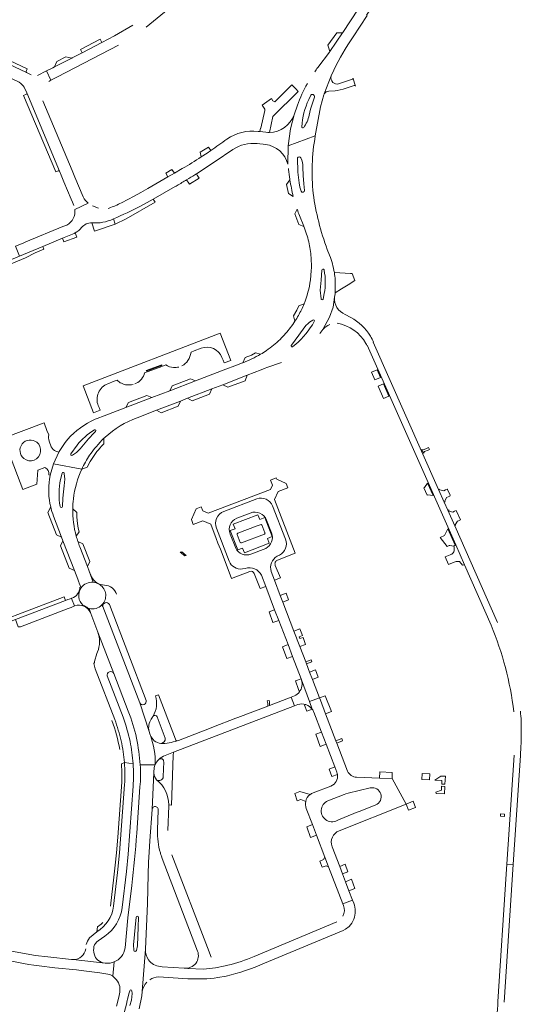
# Model space of a CAD drawing. Header units: metres. Extents: x 166325 to 190320, y 381923 to 404576.
# Tile 389 of 656: x 177227 to 177469, y 385651 to 386126. Entities that reach past the tile are written whole.
import ezdxf

# ---------------------------------------------------------------- set-up
doc = ezdxf.new("R2010")
doc.units = ezdxf.units.M
for name, color, linetype, lineweight in [('B-WE-VH-VERHARDING_ASFALT-GV', 8, 'Continuous', 18), ('B-WE-VH-VERHARDING_BETONSTRAATSTEEN-GV', 8, 'Continuous', 18), ('B-WE-VH-VERHARDING_STRAATBAKSTEEN-GV', 8, 'Continuous', 18)]:
    doc.layers.add(name, color=color, linetype=linetype, lineweight=lineweight)

msp = doc.modelspace()

# ---------------------------------------------------------------- linework, layer by layer
at = {"layer": 'B-WE-VH-VERHARDING_ASFALT-GV', "flags": 128}
for points in [[(177397.72, 386142.296), (177390.585, 386130.314), (177390.26, 386130.55), (177382.85, 386119.36), (177382.739, 386119.198), (177376.61, 386110.252), (177376.41, 386109.96), (177370.787, 386102.441)], [(177387.85, 386117.22), (177394.668, 386127.51), (177394.338, 386127.736), (177402.151, 386139.526)], [(177232.68, 386099.013), (177230.493, 386100.022), (177179.945, 386123.797), (177178.437, 386124.657), (177177.339, 386125.466), (177174.685, 386120.071), (177226.996, 386095.357), (177227.783, 386094.822), (177228.882, 386093.702), (177229.322, 386093.027), (177230.618, 386090.21), (177246.389, 386052.44), (177247.126, 386050.628), (177248.475, 386047.436), (177251.996, 386038.95), (177252.589, 386037.506), (177253.295, 386035.937)], [(177240.137, 386100.899), (177235.747, 386098.69)], [(177241.186, 386095.792), (177242.278, 386096.41), (177240.137, 386100.899)], [(177373.958, 386089.802), (177377.32, 386098.45), (177378.575, 386101.232)], [(177257.855, 386040.067), (177253.821, 386049.684), (177252.473, 386052.892), (177238.377, 386086.441)], [(177361.066, 386084.295), (177359.434, 386079.708), (177357.644, 386072.952), (177356.53, 386064.813), (177369.62, 386069.511), (177372.06, 386083.611), (177373.79, 386089.371)], [(177369.62, 386069.511), (177356.53, 386064.813), (177356.389, 386055.842)], [(177356.72, 386053.858), (177356.764, 386053.335)], [(177357.368, 386048.638), (177357.413, 386048.322)], [(177253.782, 386034.058), (177260.261, 386037.066)], [(177361.984, 386031.189), (177364.033, 386026.024), (177364.058, 386025.96), (177364.084, 386025.898)], [(177376.49, 386011.96), (177375.394, 386014.766)], [(177367.67, 386004.43), (177367.242, 386000.083)], [(177372.363, 385990.934), (177371.93, 385995.18), (177372.486, 386000), (177372.772, 386004.821)], [(177373.823, 386004.898), (177373.857, 386004.733)], [(177371.78, 385974.18), (177373.291, 385976.191), (177376.476, 385982.199), (177378.147, 385986.881), (177378.94, 385991.8), (177379.17, 385993.35), (177379.174, 385993.876), (177379.223, 386000.003)], [(177378.94, 385991.8), (177378.147, 385986.881), (177376.476, 385982.199), (177373.291, 385976.191)], [(177373.904, 385993.525), (177373.373, 385990.884)], [(177386.723, 385982.004), (177384.008, 385983.441)], [(177358.08, 385968.63), (177361.7, 385973.41), (177364.597, 385977.427)], [(177367.644, 385980.228), (177368.414, 385980.691)], [(177369.127, 385979.985), (177368.198, 385978.407)], [(177394.488, 385968.511), (177394.614, 385968.557), (177437.291, 385872.282), (177441.483, 385862.778), (177454.337, 385833.639)], [(177457.451, 385834.871), (177436.757, 385881.59), (177433.458, 385889.036), (177431.733, 385892.93), (177429.03, 385899.033), (177397.563, 385970.071), (177397.705, 385970.114)], [(177334.758, 385960.166), (177334.634, 385960.118), (177334.51, 385960.07), (177330.84, 385958.665), (177326.546, 385957.022), (177311.865, 385951.403), (177299.46, 385946.656), (177290.838, 385943.355), (177278.346, 385938.574), (177267.865, 385934.563), (177264.46, 385933.26), (177263.56, 385932.876)], [(177319.798, 385947.556), (177325.01, 385949.573), (177336.803, 385954.137), (177343.507, 385956.731), (177345.39, 385957.46), (177346.32, 385957.92), (177353.304, 385960.271)], [(177283.751, 385933.606), (177293.07, 385937.212), (177304.645, 385941.692), (177308.037, 385943.005), (177319.798, 385947.556)], [(177250.317, 385923.307), (177249.04, 385921.76), (177246.288, 385917.411), (177246.08, 385917.083), (177243.488, 385911.471), (177257.104, 385908.852)], [(177251.862, 385916.305), (177254.832, 385920.403)], [(177256.27, 385918.58), (177254.55, 385916.93), (177252.604, 385915.554)], [(177257.104, 385908.852), (177243.488, 385911.471), (177241.834, 385905.906), (177241.81, 385905.762), (177241.555, 385904.054)], [(177243.495, 385886.21), (177247.364, 385876.092), (177248.064, 385874.264), (177253.527, 385859.977), (177255.14, 385855.76), (177255.738, 385854.303)], [(177434.568, 385867.589), (177432.135, 385866.494), (177433.774, 385862.84), (177436.561, 385863.997), (177437.486, 385864.381), (177439.044, 385864.252), (177440.472, 385862.62), (177441.154, 385862.727), (177441.483, 385862.778), (177437.291, 385872.282)], [(177437.291, 385872.282), (177436.982, 385872.126), (177436.299, 385871.779), (177436.338, 385871.652), (177436.483, 385871.181), (177436.574, 385869.464)], [(177262.667, 385854.361), (177260.655, 385859.706), (177259.81, 385861.92), (177256.17, 385871.45)], [(177255.899, 385853.882), (177256.764, 385851.615)], [(177260.629, 385841.623), (177261.291, 385839.72), (177261.451, 385839.333), (177261.468, 385839.284), (177261.486, 385839.237), (177264.831, 385830.289), (177272.549, 385810.328), (177279.52, 385792.11)], [(177267.198, 385842.591), (177266.84, 385843.399)], [(177289.879, 385781.16), (177289.501, 385782.328), (177285.005, 385796.136), (177267.198, 385842.591)], [(177465.362, 385770.977), (177461.942, 385718.458), (177464.992, 385718.302), (177468.439, 385770.792)], [(177292.474, 385766.313), (177285.24, 385766.242)], [(177287.779, 385677.337), (177288.7, 385699.41), (177289.04, 385713.38), (177289.29, 385719.42), (177289.583, 385724.151), (177289.92, 385729.59), (177291.011, 385744.77), (177291.016, 385744.878), (177291.891, 385762.451), (177291.861, 385763.454)], [(177285.13, 385755.683), (177283.56, 385733.31)], [(177460.633, 385651.918), (177464.992, 385718.302), (177461.942, 385718.458), (177461.515, 385713.546), (177457.604, 385652.213)], [(177281.2, 385708.153), (177279.27, 385692.55), (177277.94, 385678.11)], [(177282.157, 385676.895), (177281.97, 385679.43), (177283.293, 385692.766)], [(177284.37, 385692.709), (177284.34, 385688.1), (177283.88, 385679.02), (177283.427, 385676.812)], [(177284.756, 385648.588), (177285.981, 385654.895), (177286.25, 385657), (177287.779, 385677.337)], [(177272.71, 385671.232), (177272.02, 385664.329), (177272.369, 385664.134)], [(177274.9, 385654.291), (177273.83, 385649.89)], [(177279.024, 385652.674), (177279.147, 385653.234), (177279.918, 385656.347), (177280.216, 385657.364)], [(177281.239, 385657.257), (177281.338, 385655.958), (177281.019, 385652.782), (177280.334, 385650.165)]]:
    msp.add_lwpolyline(points, dxfattribs=at)
at = {"layer": 'B-WE-VH-VERHARDING_ASFALT-GV'}
for points in [[(177378.575, 386101.232, -0.0423241), (177387.85, 386117.22)], [(177370.787, 386102.441, 0.0096822), (177369.349, 386100.444)], [(177365.78, 386094.714, 0.041765), (177361.066, 386084.295)], [(177363.06, 386073.9, -0.0925057), (177366.459, 386087.098)], [(177373.79, 386089.371, -0.0554058), (177373.958, 386089.802)], [(177368.628, 386041.729, -0.0728526), (177369.62, 386069.511)], [(177361.009, 386058.871, -0.7328574), (177362.671, 386058.889)], [(177356.764, 386053.335, 0.0157947), (177357.368, 386048.638)], [(177364.381, 386043.248, -0.892892), (177362.784, 386042.886)], [(177260.261, 386037.066, -0.1026488), (177257.855, 386040.067)], [(177375.394, 386014.766, -0.0572598), (177368.628, 386041.729)], [(177364.084, 386025.898, -0.0389738), (177366.449, 386018.441)], [(177366.449, 386018.441, -0.0380756), (177367.602, 386010.911)], [(177367.602, 386010.911, -0.0320919), (177367.67, 386004.43)], [(177378.792, 386003.625, 0.0529963), (177376.49, 386011.96)], [(177372.772, 386004.821, -0.8745224), (177373.823, 386004.898)], [(177367.242, 386000.083, -0.0651072), (177364.191, 385988.516)], [(177384.008, 385983.441, -0.3395324), (177378.94, 385991.8)], [(177364.191, 385988.516, -0.0336832), (177361.458, 385982.936)], [(177396.132, 385973.024, 0.1256813), (177386.723, 385982.004)], [(177359.824, 385980.201, -0.0377591), (177355.285, 385974.177)], [(177368.198, 385978.407, -0.0801975), (177358.859, 385967.92)], [(177364.597, 385977.427, -0.1018932), (177367.644, 385980.228)], [(177373.291, 385976.191, -0.106134), (177376.561, 385978.64)], [(177380.161, 385979.19, -0.2266898), (177393.997, 385969.444)], [(177355.285, 385974.177, -0.0187204), (177352.687, 385971.437)], [(177397.705, 385970.114, 0.0313879), (177396.132, 385973.024)], [(177352.687, 385971.437, -0.042701), (177346.098, 385966.009)], [(177358.859, 385967.92, -1.020105), (177358.08, 385968.63)], [(177393.997, 385969.444, -0.0114415), (177394.488, 385968.511)], [(177343.223, 385964.234, -0.0389109), (177334.758, 385960.166)], [(177346.098, 385966.009, -0.0142122), (177343.223, 385964.234)], [(177263.56, 385932.876, 0.1079221), (177250.317, 385923.307)], [(177268.356, 385924.305, -0.095063), (177283.751, 385933.606)], [(177254.832, 385920.403, -0.0887809), (177263.161, 385927.82)], [(177267.768, 385923.721, -0.0034129), (177268.356, 385924.305)], [(177260.892, 385915.538, -0.0424419), (177267.768, 385923.721)], [(177252.604, 385915.554, -0.8513119), (177251.862, 385916.305)], [(177253.059, 385894.485, -0.0799659), (177257.104, 385908.852)], [(177241.555, 385904.054, 0.0959457), (177242.125, 385890.65)], [(177252.753, 385889.776, -0.0254722), (177253.059, 385894.485)], [(177254.457, 385876.504, -0.0715795), (177252.753, 385889.776)], [(177255.247, 385873.937, -0.0149462), (177254.457, 385876.504)], [(177256.17, 385871.45, -0.0150437), (177255.247, 385873.937)], [(177435.999, 385868.487, -0.1434759), (177434.568, 385867.589)], [(177436.574, 385869.464, -0.0953084), (177435.999, 385868.487)], [(177255.738, 385854.303, -0.0111537), (177255.899, 385853.882)], [(177266.84, 385843.399, -0.2678772), (177260.629, 385841.623)], [(177454.337, 385833.639, -0.066321), (177465.293, 385791.905)], [(177279.52, 385792.11, -0.0384288), (177283.469, 385779.183)], [(177468.837, 385782.554, 0.0332413), (177468.412, 385792.149)], [(177468.439, 385770.792, 0.0227879), (177468.837, 385782.554)], [(177283.469, 385779.183, -0.0292778), (177285.24, 385766.242)], [(177290.157, 385780.492, -0.0246645), (177289.879, 385781.16)], [(177292.474, 385766.313, 0.0961087), (177290.157, 385780.492)], [(177285.24, 385766.242, -0.0448907), (177285.13, 385755.683)], [(177291.861, 385763.454, -0.0933715), (177292.474, 385766.313)], [(177283.56, 385733.31, -0.011613), (177281.2, 385708.153)], [(177277.94, 385678.11, -0.1221104), (177276.256, 385673.834)], [(177276.256, 385673.834, -0.1246027), (177272.71, 385671.232)], [(177272.369, 385664.134, -0.2444526), (177275.524, 385657.431)], [(177275.524, 385657.431, -0.0294039), (177274.9, 385654.291)], [(177274.705, 385638.767, 0.0426574), (177279.024, 385652.674)], [(177457.604, 385652.213, -0.0278235), (177456.062, 385637.545)]]:
    msp.add_lwpolyline(points, format="xyb", dxfattribs=at)
at = {"layer": 'B-WE-VH-VERHARDING_ASFALT-GV', "flags": 128}
msp.add_lwpolyline([(177460.76, 385742.493), (177458.831, 385742.608), (177458.77, 385741.466), (177460.692, 385741.352)], close=True, dxfattribs=at)
at = {"layer": 'B-WE-VH-VERHARDING_BETONSTRAATSTEEN-GV', "flags": 128}
for points in [[(177288.088, 386122.028), (177326.012, 386153.097), (177341.68, 386177.02)], [(177179.945, 386123.797), (177230.493, 386100.022)], [(177230.257, 386100.638), (177230.845, 386101.863), (177181.191, 386125.165), (177180.619, 386123.987)], [(177281.663, 386122.982), (177272.91, 386117.82), (177266.795, 386114.609), (177257.304, 386109.626), (177252.55, 386107.13), (177252.267, 386106.988), (177243.933, 386102.809), (177243.152, 386102.417), (177240.137, 386100.899), (177242.278, 386096.41), (177245.414, 386098.026), (177274.863, 386113.318)], [(177377.32, 386098.45), (177373.958, 386089.802)], [(177387.487, 386096.828), (177380.806, 386094.62)], [(177388.971, 386093.53), (177388.977, 386093.513), (177388.832, 386093.973), (177387.876, 386097.02), (177387.781, 386097.324)], [(177361.311, 386091.005), (177360.235, 386092.199), (177358.294, 386094.104), (177350.046, 386085.968), (177349.162, 386086.503), (177348.472, 386087.5), (177344.049, 386084.28), (177345.306, 386082.411), (177345.363, 386081.841), (177343.403, 386073.282)], [(177347.486, 386071.227), (177349.235, 386078.938), (177361.311, 386091.005)], [(177376.209, 386091.04), (177379.181, 386091.273), (177380.16, 386091.35), (177383.03, 386092.07), (177388.414, 386093.842)], [(177230.475, 386089.667), (177229.109, 386089.036), (177244.569, 386052.13), (177245.793, 386052.689)], [(177246.389, 386052.44), (177230.618, 386090.21)], [(177356.389, 386055.842), (177356.53, 386064.813), (177357.644, 386072.952), (177359.434, 386079.708)], [(177345.854, 386071.259), (177342.939, 386071.596), (177342.06, 386071.698)], [(177343.278, 386073.3), (177342.939, 386071.596), (177345.854, 386071.259)], [(177311.581, 386050.726), (177312.331, 386051.215), (177321.45, 386057.17), (177329.943, 386062.964)], [(177319.324, 386062.505), (177317.447, 386061.252), (177314.584, 386059.377)], [(177341.606, 386065.827), (177342.822, 386065.683), (177344.562, 386065.478), (177345.587, 386065.357)], [(177305.54, 386053.73), (177301.729, 386051.494), (177298.552, 386049.714), (177289.004, 386044.225), (177285.569, 386042.298), (177282.422, 386040.513), (177276.212, 386037.262)], [(177307.632, 386048.39), (177308.622, 386046.786), (177308.933, 386046.282), (177313.672, 386049.076)], [(177313.672, 386049.076), (177312.776, 386050.527), (177312.331, 386051.215), (177311.581, 386050.726)], [(177357.413, 386048.322), (177355.752, 386046.126), (177356.661, 386041.793), (177359.021, 386040.33)], [(177285.45, 386035.612), (177291.56, 386039.072), (177302.17, 386045.1)], [(177302.17, 386045.1), (177302.601, 386045.353), (177303.031, 386045.606)], [(177292.412, 386037.568), (177291.56, 386039.072), (177285.45, 386035.612)], [(177265.097, 386034.675), (177262.281, 386035.787)], [(177270.228, 386034.711), (177269.748, 386034.551)], [(177272.387, 386029.499), (177273.259, 386026.947), (177278.418, 386029.52), (177292.412, 386037.568)], [(177360.883, 386034.161), (177359.715, 386031.942), (177361.701, 386026.783), (177364.084, 386025.898), (177364.058, 386025.96), (177364.033, 386026.024), (177361.984, 386031.189)], [(177273.259, 386026.947), (177272.387, 386029.499)], [(177249.858, 386026.559), (177248.013, 386025.857), (177230.165, 386018.406), (177228.879, 386017.858), (177225.137, 386016.291), (177227.101, 386011.57), (177238.362, 386016.273), (177247.846, 386020.222), (177253.403, 386022.529)], [(177261.943, 386027.61), (177263.277, 386023.595), (177273.259, 386026.947)], [(177253.403, 386022.529), (177247.846, 386020.222), (177248.445, 386018.507), (177254.651, 386020.711), (177253.93, 386022.782)], [(177132.468, 385970.158), (177132.958, 385970.363), (177147.417, 385976.416), (177155.735, 385979.893), (177229.959, 386010.705), (177234.579, 386013.15), (177238.903, 386014.977)], [(177238.903, 386014.977), (177238.362, 386016.273), (177227.101, 386011.57), (177141.736, 385975.921), (177140.688, 385975.459), (177135.244, 385972.937), (177133.685, 385972.208)], [(177388.733, 385999.798), (177387.324, 386003.139), (177386.572, 386003.182), (177378.792, 386003.625)], [(177379.223, 386000.003), (177379.174, 385993.876), (177382.184, 385995.74), (177385.473, 385997.778), (177388.733, 385999.798)], [(177364.191, 385988.516), (177361.645, 385987.636), (177360.756, 385985.555), (177359.126, 385982.708), (177359.824, 385980.201)], [(177324.636, 385962.742), (177325.179, 385961.352), (177325.688, 385960.048), (177328.903, 385961.278), (177323.779, 385974.339), (177257.776, 385949.093), (177262.745, 385935.977), (177265.959, 385937.206), (177265.436, 385938.505), (177265.046, 385939.474)], [(177309.742, 385965.278), (177311.326, 385965.886), (177314.635, 385967.157)], [(177343.223, 385964.234), (177340.762, 385964.988), (177338.81, 385963.857), (177335.825, 385962.633), (177334.758, 385960.166)], [(177287.399, 385955.251), (177289.108, 385955.895), (177295.696, 385958.379), (177297.546, 385959.076)], [(177269.645, 385950.025), (177272.698, 385951.195), (177274.149, 385951.751)], [(177282.706, 385949.982), (177283.369, 385950.263)], [(177241.175, 385925.347), (177240.354, 385927.485), (177238.921, 385931.22), (177219.332, 385923.719), (177221.226, 385918.744), (177221.804, 385917.224), (177228.755, 385898.967), (177234.232, 385901.111), (177235.468, 385901.595), (177235.995, 385908.418), (177239.302, 385909.592)], [(177242.41, 385919.678), (177241.439, 385922.373)], [(177266.637, 385919.875), (177267.782, 385921.077), (177267.768, 385923.721)], [(177241.271, 385906.141), (177241.834, 385905.906), (177243.488, 385911.471), (177246.08, 385917.083)], [(177246.08, 385917.083), (177244.675, 385917.516)], [(177257.104, 385908.852), (177259.636, 385909.785), (177261.19, 385912.594)], [(177351.461, 385865.003), (177359.927, 385868.334), (177350.017, 385894.158), (177351.736, 385898.039), (177356.339, 385899.864), (177355.518, 385902.001), (177351.037, 385903.992), (177350.824, 385904.617), (177347.997, 385903.566), (177348.943, 385901.163), (177348.005, 385898.992), (177318.009, 385887.552), (177315.353, 385888.712), (177314.598, 385890.668), (177312.28, 385889.788), (177309.956, 385884.576), (177310.778, 385882.131), (177315.375, 385883.889), (177319.241, 385882.267), (177321.838, 385875.468), (177322.734, 385873.12), (177323.929, 385870.225), (177324.733, 385868.125), (177329.319, 385856.154), (177338.011, 385859.475)], [(177325.546, 385888.422), (177341.38, 385894.478)], [(177349.063, 385891.082), (177355.314, 385875.11)], [(177242.125, 385890.65), (177240.751, 385887.899), (177244.899, 385877.151), (177247.364, 385876.092), (177243.495, 385886.21)], [(177254.699, 385887.913), (177252.753, 385889.776)], [(177254.457, 385876.504), (177255.784, 385878.602), (177255.373, 385880.416), (177255.016, 385882.695), (177254.682, 385885.652), (177254.699, 385887.913)], [(177338.297, 385887.702), (177331.758, 385885.192)], [(177332.281, 385877.911), (177341.655, 385881.473), (177343.554, 385882.097)], [(177343.839, 385881.924), (177345.377, 385878.075)], [(177346.147, 385884.268), (177348.524, 385878.074)], [(177328.111, 385864.512), (177321.96, 385880.332)], [(177328.542, 385877.575), (177331.267, 385870.781)], [(177333.497, 385873.554), (177332.027, 385877.327)], [(177345.102, 385877.523), (177334.023, 385873.321)], [(177257.672, 385872.849), (177255.247, 385873.937)], [(177256.17, 385871.45), (177259.81, 385861.92), (177260.915, 385864.243), (177257.672, 385872.849)], [(177338.629, 385867.841), (177345.724, 385870.536)], [(177352.307, 385867.402), (177351.252, 385866.888)], [(177261.843, 385856.96), (177260.655, 385859.706), (177262.667, 385854.361)], [(177334.521, 385860.741), (177335.873, 385860.927)], [(177340.167, 385858.517), (177342.985, 385851.245), (177345.771, 385852.218), (177343.669, 385857.708)], [(177348.348, 385859.529), (177349.949, 385855.337), (177352.777, 385856.447), (177350.337, 385862.419)], [(177353.999, 385844.735), (177352.753, 385847.996), (177349.949, 385855.337), (177348.348, 385859.529)], [(177264.072, 385854.047), (177264.986, 385853.529), (177265.792, 385853.204)], [(177343.669, 385857.708), (177345.771, 385852.218), (177350.032, 385841.091), (177352.017, 385835.907), (177356.476, 385824.261), (177358.648, 385818.588), (177362.771, 385807.821), (177363.008, 385807.202), (177366.764, 385796.874), (177371.644, 385798.548), (177368.233, 385807.476), (177366.889, 385810.993), (177365.387, 385814.926), (177365.001, 385815.936), (177362.174, 385823.336), (177360.917, 385826.627), (177360.592, 385827.478), (177359.344, 385830.745), (177353.999, 385844.735)], [(177197.905, 385826.002), (177201.323, 385827.252), (177225.187, 385836.324), (177249.323, 385845.497)], [(177249.323, 385845.497), (177248.61, 385847.295), (177200.372, 385828.928)], [(177252.267, 385846.587), (177252.181, 385846.556), (177253.684, 385842.905), (177253.783, 385842.946)], [(177259.969, 385841.854), (177260.629, 385841.623)], [(177261.291, 385839.72), (177260.629, 385841.623), (177259.969, 385841.854)], [(177270.407, 385843.57), (177288.139, 385797.381)], [(177272.549, 385810.328), (177264.831, 385830.289)], [(177264.674, 385820.731), (177264.348, 385819.938), (177263.236, 385816.025)], [(177262.992, 385815.166), (177263.224, 385813.9), (177263.625, 385812.641), (177272.991, 385788.116)], [(177276.979, 385789.322), (177269.403, 385809.127)], [(177363.008, 385807.202), (177362.771, 385807.821), (177360.015, 385806.761), (177361.522, 385802.679), (177361.966, 385801.476)], [(177368.141, 385793.086), (177366.764, 385796.874), (177363.008, 385807.202)], [(177285.005, 385796.136), (177289.501, 385782.328)], [(177294.02, 385799.99), (177292.666, 385799.539)], [(177302.4, 385778.248), (177301.732, 385779.979), (177294.02, 385799.99)], [(177359.572, 385794.713), (177357.945, 385798.951), (177347.563, 385794.957), (177346.678, 385794.617), (177332.297, 385789.084), (177331.353, 385788.721), (177320.614, 385784.59), (177319.41, 385784.127), (177303.632, 385778.057), (177303.098, 385777.869)], [(177347.408, 385797.269), (177346.441, 385797.061)], [(177359.554, 385799.57), (177357.945, 385798.951), (177359.572, 385794.713), (177361.127, 385795.31)], [(177379.963, 385776.771), (177379.527, 385777.911), (177374.581, 385790.859), (177372.063, 385797.451), (177371.644, 385798.548), (177366.764, 385796.874), (177368.141, 385793.086)], [(177297.288, 385770.8), (177301.341, 385772.356), (177359.572, 385794.713)], [(177346.678, 385794.617), (177347.563, 385794.957)], [(177365.077, 385795.304), (177364.452, 385795.066), (177365.588, 385792.116), (177368.141, 385793.086)], [(177368.93, 385791.672), (177372.584, 385782.107), (177374.817, 385776.26), (177379.02, 385765.259), (177380.009, 385762.669)], [(177293.414, 385789.482), (177297.336, 385779.191)], [(177385.129, 385763.248), (177379.963, 385776.771)], [(177296.569, 385767.677), (177296.357, 385760.651)], [(177301.211, 385770.782), (177301.341, 385772.356), (177297.288, 385770.8)], [(177298.996, 385746.958), (177300.4, 385746.88), (177301.211, 385770.782)], [(177276.214, 385766.812), (177277.636, 385767.35)], [(177281.845, 385766.812), (177277.636, 385767.35)], [(177379.02, 385765.259), (177376.32, 385764.198), (177377.652, 385760.645), (177380.282, 385761.675)], [(177380.009, 385762.669), (177379.02, 385765.259)], [(177276.398, 385759.921), (177276.342, 385757.918), (177274.419, 385731.356), (177273.806, 385723.816), (177273.26, 385717.84), (177272.609, 385712.11), (177270.935, 385698.183)], [(177291.891, 385762.451), (177291.016, 385744.878)], [(177381.092, 385734.488), (177413.398, 385747.36), (177406.618, 385759.692), (177400.556, 385759.92), (177389.514, 385760.336)], [(177272.433, 385698.185), (177274.368, 385714.367), (177275.287, 385723.779), (177277.719, 385756.776)], [(177279.421, 385723.253), (177281.854, 385755.969)], [(177367.163, 385751.984), (177362.094, 385753.45), (177359.785, 385752.503), (177360.812, 385748.865), (177362.57, 385749.49), (177364.979, 385748.608)], [(177377.153, 385756.041), (177368.559, 385752.753)], [(177383.564, 385752.011), (177384.287, 385752.289), (177385.422, 385752.56), (177396.114, 385755.113)], [(177375.639, 385748.96), (177383.564, 385752.011)], [(177293.898, 385744.61), (177293.598, 385734.711)], [(177298.605, 385734.544), (177298.988, 385746.479)], [(177365.226, 385745.272), (177368.23, 385737.464), (177370.22, 385732.294), (177374.246, 385721.83), (177376.044, 385717.156), (177382.898, 385699.343), (177387.514, 385701.104), (177385.814, 385705.563), (177384.148, 385709.931), (177382.676, 385713.791), (177381.364, 385717.233), (177377.716, 385726.8)], [(177398.701, 385746.944), (177391.229, 385743.968), (177389.371, 385743.228), (177388.238, 385742.776), (177380.761, 385739.798)], [(177276.546, 385697.475), (177278.596, 385714.821), (177279.421, 385723.253)], [(177295.499, 385722.226), (177295.894, 385721.142), (177312.877, 385676.517)], [(177319.448, 385673.511), (177317.622, 385678.29), (177300.553, 385722.96)], [(177388.108, 385699.547), (177387.514, 385701.104), (177382.898, 385699.343), (177383.224, 385698.496)], [(177388.137, 385691.792), (177388.186, 385691.924)], [(177267.185, 385690.225), (177266.416, 385689.532), (177264.691, 385688.107), (177264.388, 385685.821)], [(177379.914, 385690.564), (177340.087, 385673.941)], [(177345.126, 385670.635), (177382.984, 385686.481), (177384.111, 385687.064), (177385.944, 385688.415)], [(177264.388, 385685.821), (177260.89, 385682.873)], [(177264.995, 385681.46), (177266.669, 385682.572), (177268.227, 385683.736)], [(177253.034, 385672.347), (177252.229, 385672.433), (177240.8, 385673.648), (177234.831, 385674.428), (177224.964, 385676.132), (177221.672, 385676.796), (177220.76, 385672.06), (177220.871, 385672.045), (177220.962, 385672.027), (177224.141, 385671.433)], [(177287.779, 385677.337), (177286.25, 385657)], [(177244.086, 385668.452), (177254.626, 385667.411), (177258.167, 385666.98), (177265.845, 385665.922), (177270.656, 385665.174), (177272.02, 385664.329), (177272.71, 385671.232)], [(177268.353, 385670.637), (177253.034, 385672.347)], [(177326.19, 385669.34), (177321.559, 385668.363), (177315.754, 385667.799), (177308.241, 385668.037), (177306.483, 385668.262), (177295.776, 385668.944), (177294.89, 385669)], [(177306.483, 385668.262), (177308.241, 385668.037), (177315.754, 385667.799), (177321.559, 385668.363), (177326.19, 385669.34)], [(177294.123, 385663.999), (177308.268, 385663.18)], [(177322.709, 385663.683), (177326.702, 385664.429)]]:
    msp.add_lwpolyline(points, dxfattribs=at)
for points in [[(177382.739, 386119.198), (177381.593, 386119.199), (177380.017, 386119.245), (177375.669, 386113.278), (177376.006, 386112.275), (177376.61, 386110.252)], [(177266.795, 386114.609), (177265.917, 386116.175), (177256.503, 386111.244), (177257.304, 386109.626)], [(177252.267, 386106.988), (177249.417, 386107.573), (177245.156, 386105.406), (177243.933, 386102.809)], [(177319.324, 386062.505), (177318.203, 386064.17), (177314.158, 386061.687), (177314.584, 386059.377), (177317.447, 386061.252)], [(177301.729, 386051.494), (177300.562, 386053.401), (177297.589, 386051.573), (177298.552, 386049.714)], [(177288.264, 385956.071), (177288.116, 385956.391), (177295.616, 385959.218), (177295.714, 385958.899)], [(177335.781, 385951.481), (177336.803, 385954.137), (177325.01, 385949.573), (177327.454, 385948.361)], [(177311.865, 385951.403), (177309.437, 385952.415), (177300.578, 385949.015), (177299.46, 385946.656)], [(177290.838, 385943.355), (177288.47, 385944.367), (177279.583, 385940.938), (177278.346, 385938.574)], [(177318.704, 385944.963), (177319.798, 385947.556), (177308.037, 385943.005), (177310.36, 385941.781)], [(177303.628, 385939.19), (177304.645, 385941.692), (177293.07, 385937.212), (177295.354, 385936.032)], [(177424.619, 385918.35), (177424.23, 385919.302), (177423.568, 385919.019), (177421.742, 385918.238), (177420.939, 385918.321), (177421.718, 385916.574), (177422.158, 385917.296), (177423.963, 385918.069)], [(177423.71, 385902.037), (177422.23, 385900.024), (177421.868, 385899.867), (177423.47, 385896.278), (177423.761, 385896.403), (177426.324, 385896.145)], [(177433.383, 385899.033), (177433.088, 385899.155), (177432.271, 385898.799), (177431.5, 385898.462), (177429.588, 385898.914), (177429.458, 385899.209), (177429.03, 385899.033), (177431.733, 385892.93), (177432.115, 385893.092), (177432.164, 385893.112), (177432.017, 385893.47), (177432.89, 385895.169), (177433.687, 385895.503), (177434.411, 385895.807), (177434.573, 385896.228)], [(177342.002, 385886.877), (177330.062, 385882.388), (177330.938, 385880.127), (177328.566, 385879.218), (177332.222, 385869.914), (177334.592, 385870.795), (177335.477, 385868.557), (177347.409, 385873.118), (177346.542, 385875.377), (177348.868, 385876.306), (177345.27, 385885.534), (177342.904, 385884.615)], [(177437.491, 385888.903), (177436.679, 385888.545), (177435.863, 385888.185), (177434.136, 385888.668), (177433.897, 385889.229), (177433.458, 385889.036), (177436.757, 385881.59), (177437.194, 385881.771), (177437.061, 385882.054), (177438.059, 385883.755), (177438.634, 385883.998), (177439.555, 385884.386)], [(177433.488, 385880), (177432.05, 385877.182), (177431.901, 385876.891), (177429.693, 385875.87), (177433.145, 385871.595), (177434.125, 385872.047), (177434.393, 385872), (177436.338, 385871.652), (177436.299, 385871.779), (177436.982, 385872.126)], [(177248.064, 385874.264), (177246.938, 385871.885), (177251.058, 385861.07), (177253.527, 385859.977)], [(177305.255, 385869.021), (177304.559, 385868.759), (177306.685, 385866.998), (177307.39, 385867.266)], [(177355.554, 385849.049), (177352.753, 385847.996), (177353.999, 385844.735), (177356.758, 385845.784)], [(177250.502, 385841.605), (177251.934, 385842.19), (177253.684, 385842.905), (177252.181, 385846.556), (177250.45, 385845.926), (177249.323, 385845.497), (177225.187, 385836.324), (177226.466, 385832.864), (177227.659, 385832.831)], [(177350.032, 385841.091), (177347.312, 385840.031), (177349.217, 385834.848), (177352.017, 385835.907)], [(177362.175, 385831.828), (177359.344, 385830.745), (177360.592, 385827.478), (177360.917, 385826.627), (177362.174, 385823.336), (177364.948, 385824.359), (177363.728, 385827.75), (177362.193, 385827.137), (177361.854, 385827.986), (177363.393, 385828.606)], [(177356.476, 385824.261), (177353.742, 385823.251), (177355.863, 385817.544), (177358.648, 385818.588)], [(177367.918, 385815.948), (177367.57, 385816.867), (177365.001, 385815.936), (177365.387, 385814.926)], [(177369.678, 385812.099), (177366.889, 385810.993), (177368.233, 385807.476), (177371.02, 385808.559)], [(177374.416, 385799.559), (177371.644, 385798.548), (177372.063, 385797.451), (177374.581, 385790.859), (177377.411, 385791.996)], [(177372.584, 385782.107), (177369.878, 385781.006), (177372.013, 385775.148), (177374.817, 385776.26)], [(177382.36, 385779.003), (177379.527, 385777.911), (177379.963, 385776.771), (177382.794, 385777.863)], [(177406.674, 385762.641), (177400.682, 385762.933), (177400.556, 385759.92), (177406.618, 385759.692)], [(177424.868, 385761.998), (177421.094, 385762.155), (177420.942, 385759.152), (177424.677, 385759.011)], [(177432.273, 385760.741), (177430.023, 385760.798), (177427.17, 385758.917), (177430.578, 385758.789), (177430.519, 385757.007), (177432.069, 385756.921)], [(177432.029, 385755.881), (177430.484, 385755.966), (177430.424, 385754.144), (177427.618, 385753.026), (177427.867, 385752.381), (177431.809, 385752.228)], [(177416.823, 385748.725), (177413.398, 385747.36), (177414.585, 385744.418), (177417.931, 385745.743)], [(177368.23, 385737.464), (177365.568, 385736.43), (177367.349, 385731.277), (177370.22, 385732.294)], [(177374.246, 385721.83), (177373.643, 385720.676), (177371.768, 385719.912), (177372.946, 385716.942), (177374.83, 385717.592), (177376.044, 385717.156)], [(177384.01, 385718.313), (177381.364, 385717.233), (177382.676, 385713.791), (177385.366, 385714.738)], [(177387.098, 385711.129), (177384.148, 385709.931), (177385.814, 385705.563), (177388.637, 385706.625)]]:
    msp.add_lwpolyline(points, close=True, dxfattribs=at)
at = {"layer": 'B-WE-VH-VERHARDING_BETONSTRAATSTEEN-GV'}
for points in [[(177230.493, 386100.022, -0.3932145), (177230.257, 386100.638)], [(177378.104, 386095.331, -0.2955423), (177377.32, 386098.45)], [(177380.806, 386094.62, -0.2512342), (177378.104, 386095.331)], [(177387.781, 386097.324, -0.3610791), (177387.487, 386096.828)], [(177373.958, 386089.802, -0.3074968), (177376.209, 386091.04)], [(177388.414, 386093.842, -0.3571112), (177388.971, 386093.53)], [(177230.618, 386090.21, -0.2760719), (177230.475, 386089.667)], [(177359.434, 386079.708, -0.314604), (177347.486, 386071.227)], [(177342.06, 386071.698, 0.1820686), (177327.026, 386067.935)], [(177343.403, 386073.282, -0.0324789), (177343.278, 386073.3)], [(177327.026, 386067.935, -0.0079092), (177319.324, 386062.505)], [(177347.486, 386071.227, -0.0343246), (177345.854, 386071.259)], [(177329.943, 386062.964, -0.1810156), (177341.606, 386065.827)], [(177345.587, 386065.357, -0.3115128), (177356.389, 386055.842)], [(177314.584, 386059.377, -0.0081722), (177305.54, 386053.73)], [(177245.793, 386052.689, -0.3876584), (177246.389, 386052.44)], [(177303.031, 386045.606, 0.0051285), (177307.632, 386048.39)], [(177307.632, 386048.39, 0.0049724), (177311.581, 386050.726)], [(177359.021, 386040.33, -0.0272317), (177357.413, 386048.322)], [(177253.782, 386034.058, -0.3118358), (177249.858, 386026.559)], [(177276.212, 386037.262, -0.039375), (177270.228, 386034.711)], [(177285.45, 386035.612, -0.013819), (177272.387, 386029.499)], [(177361.984, 386031.189, -0.011079), (177360.883, 386034.161)], [(177261.943, 386027.61, 0.1343181), (177272.387, 386029.499)], [(177253.93, 386022.782, 0.1038292), (177257.047, 386025.323)], [(177257.047, 386025.323, -0.2383068), (177261.943, 386027.61)], [(177253.93, 386022.782, -0.0161001), (177253.403, 386022.529)], [(177378.792, 386003.625, -0.0217658), (177379.223, 386000.003)], [(177359.824, 385980.201, 0.0162025), (177361.458, 385982.936)], [(177314.635, 385967.157, -0.4122173), (177324.636, 385962.742)], [(177308.237, 385961.192, 0.1222992), (177309.742, 385965.278)], [(177297.546, 385959.076, 0.1085341), (177301.337, 385957.845)], [(177301.337, 385957.845, 0.0821362), (177303.844, 385958.087)], [(177305.366, 385958.65, 0.1265625), (177308.237, 385961.192)], [(177283.369, 385950.263, 0.2248435), (177287.399, 385955.251)], [(177265.046, 385939.474, -0.4190111), (177269.645, 385950.025)], [(177274.149, 385951.751, 0.1304661), (177276.195, 385950.248)], [(177276.195, 385950.248, 0.1817362), (177281.814, 385949.691)], [(177241.439, 385922.373, -0.1876399), (177241.175, 385925.347)], [(177229.238, 385913.941, -0.99972), (177235.419, 385921.836)], [(177235.419, 385921.836, -1.00028), (177229.238, 385913.941)], [(177244.675, 385917.516, -0.2365066), (177242.41, 385919.678)], [(177261.19, 385912.594, -0.0597163), (177266.637, 385919.875)], [(177260.892, 385915.538, 0.0409018), (177257.104, 385908.852)], [(177239.302, 385909.592, -0.3890053), (177241.271, 385906.141)], [(177341.38, 385894.478, -0.4117444), (177349.063, 385891.082)], [(177243.495, 385886.21, -0.0337658), (177242.125, 385890.65)], [(177321.96, 385880.332, -0.4159765), (177325.546, 385888.422)], [(177346.147, 385884.268, 0.4132085), (177338.297, 385887.702)], [(177328.542, 385877.575, -0.4022504), (177331.758, 385885.192)], [(177343.554, 385882.097, -0.252908), (177343.839, 385881.924)], [(177332.027, 385877.327, -0.4088016), (177332.281, 385877.911)], [(177345.377, 385878.075, -0.4197971), (177345.102, 385877.523)], [(177348.524, 385878.074, -0.3773357), (177345.724, 385870.536)], [(177334.023, 385873.321, -0.3778089), (177333.497, 385873.554)], [(177355.314, 385875.11, -0.3904679), (177352.307, 385867.402)], [(177338.629, 385867.841, -0.3863614), (177331.267, 385870.781)], [(177334.521, 385860.741, -0.3474161), (177328.111, 385864.512)], [(177351.252, 385866.888, 0.3530269), (177348.348, 385859.529)], [(177350.337, 385862.419, -0.4218078), (177351.461, 385865.003)], [(177335.873, 385860.927, -0.3730886), (177343.669, 385857.708)], [(177338.011, 385859.475, -0.4117749), (177340.167, 385858.517)], [(177262.667, 385854.361, 0.2548737), (177256.764, 385851.615)], [(177268.12, 385852.943, -0.2857589), (177261.843, 385856.96)], [(177262.667, 385854.361, -0.0459603), (177264.072, 385854.047)], [(177266.84, 385843.399, 0.4705564), (177265.792, 385853.204)], [(177256.201, 385851.991, -0.3206037), (177252.267, 385846.587)], [(177256.764, 385851.615, 0.3786569), (177257.821, 385843.167)], [(177273.887, 385848.491, 0.3022987), (177268.12, 385852.943)], [(177267.198, 385842.591, -0.82425), (177270.407, 385843.57)], [(177253.783, 385842.946, -0.3859304), (177261.291, 385839.72)], [(177257.821, 385843.167, -0.1177227), (177259.969, 385841.854)], [(177264.831, 385830.289, -0.189266), (177264.674, 385820.731)], [(177263.236, 385816.025, -0.2236572), (177262.992, 385815.166)], [(177269.403, 385809.127, -0.9056348), (177272.549, 385810.328)], [(177361.966, 385801.476, 0.2431228), (177363.008, 385807.202)], [(177361.966, 385801.476, -0.1232496), (177359.554, 385799.57)], [(177288.139, 385797.381, -0.8886016), (177285.005, 385796.136)], [(177291.47, 385789.731, 0.2076068), (177292.666, 385799.539)], [(177346.441, 385797.061, -0.1599869), (177346.678, 385794.617)], [(177347.563, 385794.957, 0.0912588), (177347.408, 385797.269)], [(177361.127, 385795.31, -0.1599996), (177365.077, 385795.304)], [(177365.077, 385795.304, -0.1533588), (177368.141, 385793.086)], [(177368.141, 385793.086, -0.063044), (177368.93, 385791.672)], [(177271.643, 385787.584, -0.0456501), (177275.415, 385773.659)], [(177272.991, 385788.116, -0.0347391), (177276.059, 385777.807)], [(177280.386, 385777.557, 0.0362792), (177276.979, 385789.322)], [(177289.501, 385782.328, -0.1950256), (177290.549, 385788.367)], [(177290.549, 385788.367, 0.022726), (177291.202, 385789.296)], [(177291.202, 385789.296, 0.0097453), (177291.47, 385789.731)], [(177291.47, 385789.731, -0.5035105), (177293.414, 385789.482)], [(177277.636, 385767.35, 0.0354652), (177276.059, 385777.807)], [(177281.845, 385766.812, 0.0335968), (177280.386, 385777.557)], [(177292.064, 385777.869, -0.0975084), (177290.157, 385780.492)], [(177295.162, 385776.556, -0.1528569), (177292.064, 385777.869)], [(177297.336, 385779.191, -0.4002609), (177295.162, 385776.556)], [(177303.098, 385777.869, -0.0819966), (177295.162, 385776.556)], [(177303.098, 385777.869, -0.3740951), (177302.4, 385778.248)], [(177292.474, 385766.313, -0.0942317), (177294.171, 385768.857)], [(177294.171, 385768.857, -0.1148878), (177297.288, 385770.8)], [(177294.171, 385768.857, -0.7038166), (177296.569, 385767.677)], [(177276.214, 385766.812, -0.0223514), (177276.398, 385759.921)], [(177277.636, 385767.35, -0.0354636), (177277.719, 385756.776)], [(177281.854, 385755.969, 0.0334779), (177281.845, 385766.812)], [(177389.514, 385760.336, -0.3043361), (177385.129, 385763.248)], [(177293.138, 385759.061, -0.1721241), (177291.891, 385762.451)], [(177296.357, 385760.651, -0.6261843), (177293.138, 385759.061)], [(177293.138, 385759.061, -0.2294785), (177298.996, 385746.958)], [(177380.282, 385761.675, -0.3509065), (177377.153, 385756.041)], [(177380.282, 385761.675, 0.0470503), (177380.009, 385762.669)], [(177396.114, 385755.113, -0.929949), (177398.701, 385746.944)], [(177364.979, 385748.608, -0.1794979), (177367.163, 385751.984)], [(177368.559, 385752.753, 0.0685567), (177367.163, 385751.984)], [(177380.761, 385739.798, -1.1131142), (177375.639, 385748.96)], [(177291.016, 385744.878, -1.0048162), (177293.898, 385744.61)], [(177298.988, 385746.479, 0.0083833), (177298.996, 385746.958)], [(177364.979, 385748.608, 0.1484111), (177365.226, 385745.272)], [(177293.598, 385734.711, 0.0788297), (177294.979, 385723.863)], [(177377.716, 385726.8, -0.4098879), (177381.092, 385734.488)], [(177294.979, 385723.863, 0.014551), (177295.499, 385722.226)], [(177272.433, 385698.185, -0.2319432), (177264.388, 385685.821)], [(177268.227, 385683.736, 0.2212234), (177276.546, 385697.475)], [(177383.224, 385698.496, -0.216175), (177382.868, 385693.315)], [(177388.186, 385691.924, 0.190736), (177388.108, 385699.547)], [(177385.944, 385688.415, 0.1055997), (177388.137, 385691.792)], [(177260.89, 385682.873, 0.1102989), (177259.299, 385679.589)], [(177259.016, 385677.592, -0.3603847), (177253.034, 385672.347)], [(177263.099, 385675.082, -0.1197088), (177262.974, 385678.649)], [(177262.974, 385678.649, -0.1578114), (177264.995, 385681.46)], [(177264.895, 385672.118, -0.1701313), (177263.099, 385675.082)], [(177289.252, 385672.274, -0.1712826), (177287.779, 385677.337)], [(177312.877, 385676.517, -0.5693846), (177306.483, 385668.262)], [(177340.087, 385673.941, -0.0468575), (177327.475, 385669.628)], [(177224.141, 385671.433, 0.0247638), (177244.086, 385668.452)], [(177268.353, 385670.637, -0.132559), (177264.895, 385672.118)], [(177268.868, 385670.593, -0.0207311), (177268.353, 385670.637)], [(177272.71, 385671.232, -0.110084), (177268.868, 385670.593)], [(177294.89, 385669, -0.2149844), (177289.252, 385672.274)], [(177327.475, 385669.628, -0.0513964), (177326.19, 385669.34)], [(177326.702, 385664.429, 0.0447962), (177345.126, 385670.635)], [(177289.846, 385662.697, -0.1408662), (177294.123, 385663.999)], [(177308.268, 385663.18, 0.050757), (177322.709, 385663.683)], [(177286.25, 385657, -0.1607589), (177288.437, 385661.533)], [(177281.239, 385657.257, 0.8318661), (177280.216, 385657.364)]]:
    msp.add_lwpolyline(points, format="xyb", dxfattribs=at)
at = {"layer": 'B-WE-VH-VERHARDING_STRAATBAKSTEEN-GV', "flags": 128}
for points in [[(177367.256, 386088.905), (177366.459, 386087.098)], [(177366.68, 386079.45), (177367.36, 386082.4), (177369.167, 386088.161)], [(177361.009, 386058.871), (177361.17, 386052.091), (177361.77, 386046.89), (177362.13, 386044.76), (177362.784, 386042.886)], [(177364.381, 386043.248), (177364.03, 386046.38), (177363.75, 386050.5), (177363.67, 386054.39)], [(177263.059, 385926.289), (177263.8, 385926.97)], [(177247.695, 385906.877), (177246.94, 385903.92)], [(177247.78, 385890.849), (177247.96, 385894.85), (177248.25, 385897.88), (177248.7, 385900.81), (177248.93, 385904.02), (177248.701, 385906.793)]]:
    msp.add_lwpolyline(points, dxfattribs=at)
at = {"layer": 'B-WE-VH-VERHARDING_STRAATBAKSTEEN-GV'}
for points in [[(177369.167, 386088.161, 0.9564459), (177367.256, 386088.905)], [(177364.031, 386073.571, 0.0984932), (177366.68, 386079.45)], [(177363.06, 386073.9, 0.7427548), (177364.031, 386073.571)], [(177363.67, 386054.39, 0.1171362), (177362.671, 386058.889)], [(177373.904, 385993.525, 0.1012667), (177373.857, 386004.733)], [(177372.363, 385990.934, 0.8614321), (177373.373, 385990.884)], [(177369.127, 385979.985, 0.7744877), (177368.414, 385980.691)], [(177256.27, 385918.58, -0.035047), (177263.059, 385926.289)], [(177263.8, 385926.97, 0.8738006), (177263.161, 385927.82)], [(177248.701, 385906.793, 0.8448506), (177247.695, 385906.877)], [(177246.94, 385903.92, 0.1031552), (177246.699, 385890.804)], [(177246.699, 385890.804, 0.9555966), (177247.78, 385890.849)], [(177284.37, 385692.709, 0.9516572), (177283.293, 385692.766)], [(177282.157, 385676.895, 0.8717391), (177283.427, 385676.812)]]:
    msp.add_lwpolyline(points, format="xyb", dxfattribs=at)
at = {"layer": 'B-WE-VH-VERHARDING_STRAATBAKSTEEN-GV', "flags": 128}
for points in [[(177399.424, 385956.772), (177396.724, 385955.547), (177398.311, 385951.871), (177401.059, 385953.087)], [(177402.428, 385950.001), (177399.868, 385948.868), (177402.501, 385942.906), (177405.077, 385944.029)]]:
    msp.add_lwpolyline(points, close=True, dxfattribs=at)

doc.saveas('drawing.dxf')
